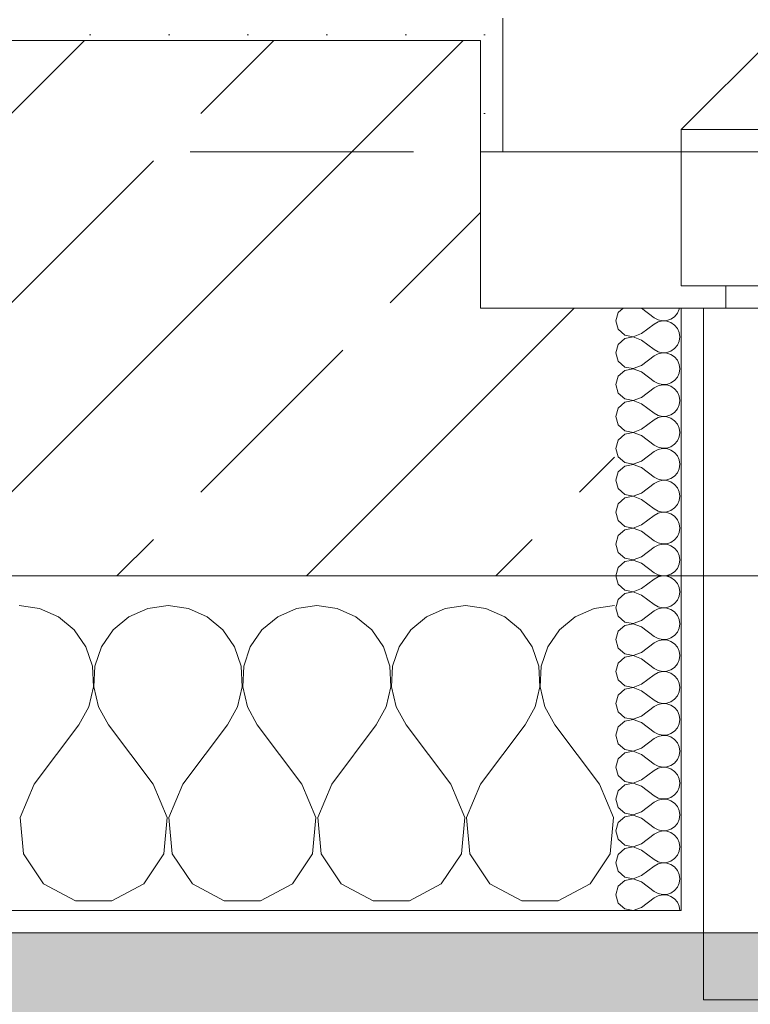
# Model space of a CAD drawing. Header units: metres. Extents: x -3.6 to 90.7, y -11.1 to 18.
# Tile 415 of 656: x 47.734 to 48.061, y -0.187 to 0.254. Entities that reach past the tile are written whole.
import ezdxf

# ---------------------------------------------------------------- set-up
doc = ezdxf.new("R2010")
doc.units = ezdxf.units.M
doc.header["$MEASUREMENT"] = 0
doc.linetypes.add('Strichlinie eng', pattern=[0.115, 0.075, -0.04])
doc.linetypes.add('Untersicht', pattern=[0.1, 0.075, -0.025])
for name, color, linetype in [('152 - Bemaßung_ Beschriftung.Ausbau', 7, 'Continuous'), ('302 - Elemente.Schraffur', 7, 'Continuous'), ('603 - Struktur.Bodenplatte_ Decke Roh', 7, 'Continuous'), ('604 - Struktur.Wand Aussen', 7, 'Continuous'), ('653 - Abdeckung.TB Verkofferung', 7, 'Continuous')]:
    doc.layers.add(name, color=color, linetype=linetype)
doc.styles.add('ERSTELLTER_STIL_2', font='txt')
doc.dimstyles.new('ERSTELLTER_STIL__1', dxfattribs={"dimtxt": 0.1, "dimasz": 0.0532, "dimexe": 0.18, "dimexo": 0.0625, "dimgap": 0, "dimtad": 1, "dimzin": 0, "dimdsep": 46, "dimtxsty": 'ERSTELLTER_STIL_2', "dimblk": 'ARROWHEAD_2', "dimblk1": 'ARROWHEAD_2', "dimblk2": 'ARROWHEAD_2', "dimcen": 0.09, "dimse1": 1, "dimse2": 1, "dimclrd": 7, "dimclre": 7, "dimclrt": 7, "dimazin": 0, "dimtfac": 1, "dimtdec": 4, "dimtmove": 0, "dimatfit": 3, "dimfxl": 1, "dimtolj": 1, "dimtzin": 0, "dimarcsym": 0})
doc.dimstyles.new('ERSTELLTER_STIL__2', dxfattribs={"dimtxt": 0.1, "dimasz": 0.0532, "dimexe": 0.18, "dimexo": 0.0625, "dimgap": 0, "dimtad": 1, "dimzin": 0, "dimdsep": 46, "dimtxsty": 'ERSTELLTER_STIL_2', "dimblk": 'ARROWHEAD_2', "dimblk1": 'ARROWHEAD_2', "dimblk2": 'ARROWHEAD_2', "dimcen": 0.09, "dimse1": 1, "dimse2": 1, "dimclrd": 7, "dimclre": 7, "dimclrt": 7, "dimazin": 0, "dimtfac": 1, "dimtdec": 4, "dimtmove": 2, "dimatfit": 3, "dimfxl": 1, "dimtolj": 1, "dimtzin": 0, "dimarcsym": 0})
doc.dimstyles.new('ERSTELLTER_STIL__3', dxfattribs={"dimtxt": 0.1, "dimasz": 0.0532, "dimexe": 0.18, "dimexo": 0.0625, "dimgap": 0, "dimtad": 1, "dimtih": 1, "dimtoh": 1, "dimzin": 0, "dimdsep": 46, "dimtxsty": 'ERSTELLTER_STIL_2', "dimblk": 'ARROWHEAD_2', "dimblk1": 'ARROWHEAD_2', "dimblk2": 'ARROWHEAD_2', "dimcen": 0.09, "dimse1": 1, "dimse2": 1, "dimclrd": 7, "dimclre": 7, "dimclrt": 7, "dimazin": 0, "dimtfac": 1, "dimtdec": 4, "dimtmove": 0, "dimatfit": 3, "dimfxl": 1, "dimtolj": 1, "dimtzin": 0, "dimarcsym": 0})
pattern_1 = [(0, (0, 0), (0, 0.08660254), [0, -0.05]), (0, (0.025, 0.0433), (0, 0.08660254), [0, -0.05])]
pattern_2 = [(45, (0, 0), (-0.01767767, 0.01767767), [0, -0.025])]

# ---------------------------------------------------------------- blocks, each defined once
blk = doc.blocks.new('*X85')
at = {"layer": '604 - Struktur.Wand Aussen', "color": 7, "linetype": 'Continuous', "lineweight": 5}
for p, q in [((47.74244, -0.0096), (47.73333, -0.00833)), ((47.8, -0.00833), (47.79089, -0.0096)), ((47.80911, -0.0096), (47.8, -0.00833)), ((47.86667, -0.00833), (47.85756, -0.0096)), ((47.87578, -0.0096), (47.86667, -0.00833)), ((47.93333, -0.00833), (47.92422, -0.0096)), ((47.94244, -0.0096), (47.93333, -0.00833)), ((47.99999, -0.00833), (47.99089, -0.0096)), ((47.75086, -0.01331), (47.74244, -0.0096)), ((47.79089, -0.0096), (47.78248, -0.01331)), ((47.81752, -0.01331), (47.80911, -0.0096)), ((47.85756, -0.0096), (47.84914, -0.01331)), ((47.88419, -0.01331), (47.87578, -0.0096)), ((47.92422, -0.0096), (47.91581, -0.01331)), ((47.95086, -0.01331), (47.94244, -0.0096)), ((47.99089, -0.0096), (47.98248, -0.01331)), ((47.75794, -0.01918), (47.75086, -0.01331)), ((47.78248, -0.01331), (47.77539, -0.01918)), ((47.82461, -0.01918), (47.81752, -0.01331)), ((47.84914, -0.01331), (47.84206, -0.01918)), ((47.89127, -0.01918), (47.88419, -0.01331)), ((47.91581, -0.01331), (47.90873, -0.01918)), ((47.95794, -0.01918), (47.95086, -0.01331)), ((47.98248, -0.01331), (47.97539, -0.01918)), ((47.76315, -0.02676), (47.75794, -0.01918)), ((47.77539, -0.01918), (47.77019, -0.02676)), ((47.82981, -0.02676), (47.82461, -0.01918)), ((47.84206, -0.01918), (47.83685, -0.02676)), ((47.89648, -0.02676), (47.89127, -0.01918)), ((47.90873, -0.01918), (47.90352, -0.02676)), ((47.96315, -0.02676), (47.95794, -0.01918)), ((47.97539, -0.01918), (47.97019, -0.02676)), ((47.76609, -0.03547), (47.76315, -0.02676)), ((47.77019, -0.02676), (47.76725, -0.03547)), ((47.83275, -0.03547), (47.82981, -0.02676)), ((47.83685, -0.02676), (47.83391, -0.03547)), ((47.89942, -0.03547), (47.89648, -0.02676)), ((47.90352, -0.02676), (47.90058, -0.03547)), ((47.96609, -0.03547), (47.96315, -0.02676)), ((47.97019, -0.02676), (47.96725, -0.03547)), ((47.76653, -0.04466), (47.76609, -0.03547)), ((47.76725, -0.03547), (47.7668, -0.04466)), ((47.8332, -0.04466), (47.83275, -0.03547)), ((47.83391, -0.03547), (47.83347, -0.04466)), ((47.89987, -0.04466), (47.89942, -0.03547)), ((47.90058, -0.03547), (47.90013, -0.04466)), ((47.96653, -0.04466), (47.96609, -0.03547)), ((47.96725, -0.03547), (47.9668, -0.04466)), ((47.76445, -0.05362), (47.76653, -0.04466)), ((47.7668, -0.04466), (47.76888, -0.05362)), ((47.83112, -0.05362), (47.8332, -0.04466)), ((47.83347, -0.04466), (47.83555, -0.05362)), ((47.89778, -0.05362), (47.89987, -0.04466)), ((47.90013, -0.04466), (47.90222, -0.05362)), ((47.96445, -0.05362), (47.96653, -0.04466)), ((47.9668, -0.04466), (47.96888, -0.05362)), ((47.76, -0.06167), (47.76445, -0.05362)), ((47.76888, -0.05362), (47.77333, -0.06167)), ((47.82667, -0.06167), (47.83112, -0.05362)), ((47.83555, -0.05362), (47.84, -0.06167)), ((47.89333, -0.06167), (47.89778, -0.05362)), ((47.90222, -0.05362), (47.90667, -0.06167)), ((47.96, -0.06167), (47.96445, -0.05362)), ((47.96888, -0.05362), (47.97333, -0.06167)), ((47.74, -0.08833), (47.76, -0.06167)), ((47.79333, -0.08833), (47.77333, -0.06167)), ((47.80667, -0.08833), (47.82667, -0.06167)), ((47.86, -0.08833), (47.84, -0.06167)), ((47.87333, -0.08833), (47.89333, -0.06167)), ((47.92667, -0.08833), (47.90667, -0.06167)), ((47.94, -0.08833), (47.96, -0.06167)), ((47.99333, -0.08833), (47.97333, -0.06167)), ((47.74, -0.08833), (47.73371, -0.1033)), ((47.79962, -0.1033), (47.79333, -0.08833)), ((47.80667, -0.08833), (47.80038, -0.1033)), ((47.86629, -0.1033), (47.86, -0.08833)), ((47.87333, -0.08833), (47.86705, -0.1033)), ((47.93295, -0.1033), (47.92667, -0.08833)), ((47.94, -0.08833), (47.93371, -0.1033)), ((47.99962, -0.1033), (47.99333, -0.08833)), ((47.73371, -0.1033), (47.73525, -0.11947)), ((47.79808, -0.11947), (47.79962, -0.1033)), ((47.80038, -0.1033), (47.80192, -0.11947)), ((47.86475, -0.11947), (47.86629, -0.1033)), ((47.86705, -0.1033), (47.86858, -0.11947)), ((47.93142, -0.11947), (47.93295, -0.1033)), ((47.93371, -0.1033), (47.93525, -0.11947)), ((47.99808, -0.11947), (47.99962, -0.1033)), ((47.73525, -0.11947), (47.74424, -0.13299)), ((47.7891, -0.13299), (47.79808, -0.11947)), ((47.80192, -0.11947), (47.8109, -0.13299)), ((47.85576, -0.13299), (47.86475, -0.11947)), ((47.86858, -0.11947), (47.87757, -0.13299)), ((47.92243, -0.13299), (47.93142, -0.11947)), ((47.93525, -0.11947), (47.94424, -0.13299)), ((47.9891, -0.13299), (47.99808, -0.11947)), ((47.74424, -0.13299), (47.75855, -0.14066)), ((47.77479, -0.14066), (47.7891, -0.13299)), ((47.8109, -0.13299), (47.82521, -0.14066)), ((47.84145, -0.14066), (47.85576, -0.13299)), ((47.87757, -0.13299), (47.89188, -0.14066)), ((47.90812, -0.14066), (47.92243, -0.13299)), ((47.94424, -0.13299), (47.95855, -0.14066)), ((47.97479, -0.14066), (47.9891, -0.13299)), ((47.75855, -0.14066), (47.77479, -0.14066)), ((47.82521, -0.14066), (47.84145, -0.14066)), ((47.89188, -0.14066), (47.90812, -0.14066)), ((47.95855, -0.14066), (47.97479, -0.14066))]:
    blk.add_line(p, q, dxfattribs=at)
blk = doc.blocks.new('*X121')
at = {"layer": '604 - Struktur.Wand Aussen', "color": 7, "linetype": 'Continuous', "lineweight": 5}
for p, q in [((48.00391, 0.125), (48.00177, 0.12304)), ((48.01213, 0.125), (48.01785, 0.12071)), ((48.02821, 0.12267), (48.029, 0.12448)), ((48.029, 0.12448), (48.02908, 0.125)), ((48.00177, 0.12304), (48.0007, 0.11929)), ((48.0007, 0.11929), (48.00177, 0.11553)), ((48.01785, 0.12071), (48.01957, 0.11976)), ((48.01957, 0.11976), (48.02149, 0.11931)), ((48.02149, 0.11926), (48.01957, 0.11881)), ((48.02149, 0.11931), (48.02346, 0.11941)), ((48.02346, 0.11916), (48.02149, 0.11926)), ((48.02346, 0.11941), (48.02533, 0.12004)), ((48.02533, 0.11853), (48.02346, 0.11916)), ((48.02533, 0.12004), (48.02695, 0.12116)), ((48.02695, 0.12116), (48.02821, 0.12267)), ((48.00177, 0.11553), (48.00465, 0.1129)), ((48.01213, 0.11357), (48.01785, 0.11786)), ((48.01957, 0.11881), (48.01785, 0.11786)), ((48.02695, 0.11742), (48.02533, 0.11853)), ((48.02821, 0.1159), (48.02695, 0.11742)), ((48.029, 0.11409), (48.02821, 0.1159)), ((48.00465, 0.11139), (48.00177, 0.10876)), ((48.00465, 0.1129), (48.00849, 0.11217)), ((48.00849, 0.11211), (48.00465, 0.11139)), ((48.00849, 0.11217), (48.01213, 0.11357)), ((48.01213, 0.11071), (48.00849, 0.11211)), ((48.01213, 0.11071), (48.01785, 0.10643)), ((48.02927, 0.11214), (48.029, 0.11409)), ((48.029, 0.11019), (48.02927, 0.11214)), ((48.00177, 0.10876), (48.0007, 0.105)), ((48.01785, 0.10643), (48.01957, 0.10547)), ((48.02533, 0.10575), (48.02695, 0.10687)), ((48.02695, 0.10687), (48.02821, 0.10839)), ((48.02821, 0.10839), (48.029, 0.11019)), ((48.0007, 0.105), (48.00177, 0.10124)), ((48.01213, 0.09929), (48.01785, 0.10357)), ((48.01957, 0.10453), (48.01785, 0.10357)), ((48.01957, 0.10547), (48.02149, 0.10503)), ((48.02149, 0.10497), (48.01957, 0.10453)), ((48.02149, 0.10503), (48.02346, 0.10512)), ((48.02346, 0.10488), (48.02149, 0.10497)), ((48.02346, 0.10512), (48.02533, 0.10575)), ((48.02533, 0.10425), (48.02346, 0.10488)), ((48.02695, 0.10313), (48.02533, 0.10425)), ((48.02821, 0.10161), (48.02695, 0.10313)), ((48.029, 0.09981), (48.02821, 0.10161)), ((48.00177, 0.10124), (48.00465, 0.09861)), ((48.00465, 0.0971), (48.00177, 0.09447)), ((48.00465, 0.09861), (48.00849, 0.09789)), ((48.00849, 0.09783), (48.00465, 0.0971)), ((48.00849, 0.09789), (48.01213, 0.09929)), ((48.01213, 0.09643), (48.00849, 0.09783)), ((48.02927, 0.09786), (48.029, 0.09981)), ((48.029, 0.09591), (48.02927, 0.09786)), ((48.00177, 0.09447), (48.0007, 0.09071)), ((48.01213, 0.09643), (48.01785, 0.09214)), ((48.02695, 0.09258), (48.02821, 0.0941)), ((48.02821, 0.0941), (48.029, 0.09591)), ((48.0007, 0.09071), (48.00177, 0.08696)), ((48.01213, 0.085), (48.01785, 0.08929)), ((48.01785, 0.09214), (48.01957, 0.09119)), ((48.01957, 0.09024), (48.01785, 0.08929)), ((48.01957, 0.09119), (48.02149, 0.09074)), ((48.02149, 0.09069), (48.01957, 0.09024)), ((48.02149, 0.09074), (48.02346, 0.09084)), ((48.02346, 0.09059), (48.02149, 0.09069)), ((48.02346, 0.09084), (48.02533, 0.09147)), ((48.02533, 0.08996), (48.02346, 0.09059)), ((48.02533, 0.09147), (48.02695, 0.09258)), ((48.02695, 0.08884), (48.02533, 0.08996)), ((48.02821, 0.08733), (48.02695, 0.08884)), ((48.00177, 0.08696), (48.00465, 0.08433)), ((48.00465, 0.08433), (48.00849, 0.0836)), ((48.00849, 0.0836), (48.01213, 0.085)), ((48.029, 0.08552), (48.02821, 0.08733)), ((48.02927, 0.08357), (48.029, 0.08552)), ((48.00177, 0.08018), (48.0007, 0.07643)), ((48.00465, 0.08282), (48.00177, 0.08018)), ((48.00849, 0.08354), (48.00465, 0.08282)), ((48.01213, 0.08214), (48.00849, 0.08354)), ((48.01213, 0.08214), (48.01785, 0.07786)), ((48.02695, 0.0783), (48.02821, 0.07982)), ((48.02821, 0.07982), (48.029, 0.08162)), ((48.029, 0.08162), (48.02927, 0.08357)), ((48.0007, 0.07643), (48.00177, 0.07267)), ((48.01785, 0.07786), (48.01957, 0.0769)), ((48.01957, 0.07595), (48.01785, 0.075)), ((48.01957, 0.0769), (48.02149, 0.07646)), ((48.02149, 0.0764), (48.01957, 0.07595)), ((48.02149, 0.07646), (48.02346, 0.07655)), ((48.02346, 0.0763), (48.02149, 0.0764)), ((48.02346, 0.07655), (48.02533, 0.07718)), ((48.02533, 0.07567), (48.02346, 0.0763)), ((48.02533, 0.07718), (48.02695, 0.0783)), ((48.02695, 0.07456), (48.02533, 0.07567)), ((48.00177, 0.07267), (48.00465, 0.07004)), ((48.00849, 0.06931), (48.01213, 0.07071)), ((48.01213, 0.07071), (48.01785, 0.075)), ((48.02821, 0.07304), (48.02695, 0.07456)), ((48.029, 0.07124), (48.02821, 0.07304)), ((48.02927, 0.06929), (48.029, 0.07124)), ((48.00465, 0.06853), (48.00177, 0.0659)), ((48.00465, 0.07004), (48.00849, 0.06931)), ((48.00849, 0.06926), (48.00465, 0.06853)), ((48.01213, 0.06786), (48.00849, 0.06926)), ((48.01213, 0.06786), (48.01785, 0.06357)), ((48.02821, 0.06553), (48.029, 0.06733)), ((48.029, 0.06733), (48.02927, 0.06929)), ((48.00177, 0.0659), (48.0007, 0.06214)), ((48.0007, 0.06214), (48.00177, 0.05839)), ((48.01785, 0.06357), (48.01957, 0.06262)), ((48.01957, 0.06262), (48.02149, 0.06217)), ((48.02149, 0.06211), (48.01957, 0.06167)), ((48.02149, 0.06217), (48.02346, 0.06227)), ((48.02346, 0.06202), (48.02149, 0.06211)), ((48.02346, 0.06227), (48.02533, 0.0629)), ((48.02533, 0.06139), (48.02346, 0.06202)), ((48.02533, 0.0629), (48.02695, 0.06401)), ((48.02695, 0.06401), (48.02821, 0.06553)), ((48.00177, 0.05839), (48.00465, 0.05575)), ((48.01213, 0.05643), (48.01785, 0.06071)), ((48.01957, 0.06167), (48.01785, 0.06071)), ((48.02695, 0.06027), (48.02533, 0.06139)), ((48.02821, 0.05876), (48.02695, 0.06027)), ((48.029, 0.05695), (48.02821, 0.05876)), ((48.00465, 0.05425), (48.00177, 0.05161)), ((48.00465, 0.05575), (48.00849, 0.05503)), ((48.00849, 0.05497), (48.00465, 0.05425)), ((48.00849, 0.05503), (48.01213, 0.05643)), ((48.01213, 0.05357), (48.00849, 0.05497)), ((48.01213, 0.05357), (48.01785, 0.04929)), ((48.02821, 0.05124), (48.029, 0.05305)), ((48.02927, 0.055), (48.029, 0.05695)), ((48.029, 0.05305), (48.02927, 0.055)), ((48.00177, 0.05161), (48.0007, 0.04786)), ((48.01785, 0.04929), (48.01957, 0.04833)), ((48.02346, 0.04798), (48.02533, 0.04861)), ((48.02533, 0.04861), (48.02695, 0.04973)), ((48.02695, 0.04973), (48.02821, 0.05124)), ((48.0007, 0.04786), (48.00177, 0.0441)), ((48.01213, 0.04214), (48.01785, 0.04643)), ((48.01957, 0.04738), (48.01785, 0.04643)), ((48.01957, 0.04833), (48.02149, 0.04789)), ((48.02149, 0.04783), (48.01957, 0.04738)), ((48.02149, 0.04789), (48.02346, 0.04798)), ((48.02346, 0.04773), (48.02149, 0.04783)), ((48.02533, 0.0471), (48.02346, 0.04773)), ((48.02695, 0.04599), (48.02533, 0.0471)), ((48.02821, 0.04447), (48.02695, 0.04599)), ((48.029, 0.04267), (48.02821, 0.04447)), ((48.00177, 0.0441), (48.00465, 0.04147)), ((48.00465, 0.03996), (48.00177, 0.03733)), ((48.00465, 0.04147), (48.00849, 0.04074)), ((48.00849, 0.04069), (48.00465, 0.03996)), ((48.00849, 0.04074), (48.01213, 0.04214)), ((48.01213, 0.03929), (48.00849, 0.04069)), ((48.02927, 0.04071), (48.029, 0.04267)), ((48.029, 0.03876), (48.02927, 0.04071)), ((48.00177, 0.03733), (48.0007, 0.03357)), ((48.01213, 0.03929), (48.01785, 0.035)), ((48.02533, 0.03433), (48.02695, 0.03544)), ((48.02695, 0.03544), (48.02821, 0.03696)), ((48.02821, 0.03696), (48.029, 0.03876)), ((48.0007, 0.03357), (48.00177, 0.02982)), ((48.01213, 0.02786), (48.01785, 0.03214)), ((48.01785, 0.035), (48.01957, 0.03405)), ((48.01957, 0.0331), (48.01785, 0.03214)), ((48.01957, 0.03405), (48.02149, 0.0336)), ((48.02149, 0.03354), (48.01957, 0.0331)), ((48.02149, 0.0336), (48.02346, 0.0337)), ((48.02346, 0.03345), (48.02149, 0.03354)), ((48.02346, 0.0337), (48.02533, 0.03433)), ((48.02533, 0.03282), (48.02346, 0.03345)), ((48.02695, 0.0317), (48.02533, 0.03282)), ((48.02821, 0.03018), (48.02695, 0.0317)), ((48.00177, 0.02982), (48.00465, 0.02718)), ((48.00465, 0.02718), (48.00849, 0.02646)), ((48.00849, 0.02646), (48.01213, 0.02786)), ((48.029, 0.02838), (48.02821, 0.03018)), ((48.02927, 0.02643), (48.029, 0.02838)), ((48.00177, 0.02304), (48.0007, 0.01929)), ((48.00465, 0.02567), (48.00177, 0.02304)), ((48.00849, 0.0264), (48.00465, 0.02567)), ((48.01213, 0.025), (48.00849, 0.0264)), ((48.01213, 0.025), (48.01785, 0.02071)), ((48.02695, 0.02116), (48.02821, 0.02267)), ((48.02821, 0.02267), (48.029, 0.02448)), ((48.029, 0.02448), (48.02927, 0.02643)), ((48.0007, 0.01929), (48.00177, 0.01553)), ((48.01213, 0.01357), (48.01785, 0.01786)), ((48.01785, 0.02071), (48.01957, 0.01976)), ((48.01957, 0.01881), (48.01785, 0.01786)), ((48.01957, 0.01976), (48.02149, 0.01931)), ((48.02149, 0.01926), (48.01957, 0.01881)), ((48.02149, 0.01931), (48.02346, 0.01941)), ((48.02346, 0.01916), (48.02149, 0.01926)), ((48.02346, 0.01941), (48.02533, 0.02004)), ((48.02533, 0.01853), (48.02346, 0.01916)), ((48.02533, 0.02004), (48.02695, 0.02116)), ((48.02695, 0.01742), (48.02533, 0.01853)), ((48.00177, 0.01553), (48.00465, 0.0129)), ((48.00849, 0.01217), (48.01213, 0.01357)), ((48.02821, 0.0159), (48.02695, 0.01742)), ((48.029, 0.01409), (48.02821, 0.0159)), ((48.02927, 0.01214), (48.029, 0.01409)), ((48.00465, 0.01139), (48.00177, 0.00876)), ((48.00465, 0.0129), (48.00849, 0.01217)), ((48.00849, 0.01211), (48.00465, 0.01139)), ((48.01213, 0.01071), (48.00849, 0.01211)), ((48.01213, 0.01071), (48.01785, 0.00643)), ((48.02821, 0.00839), (48.029, 0.01019)), ((48.029, 0.01019), (48.02927, 0.01214)), ((48.00177, 0.00876), (48.0007, 0.005)), ((48.0007, 0.005), (48.00177, 0.00124)), ((48.01785, 0.00643), (48.01957, 0.00547)), ((48.01957, 0.00453), (48.01785, 0.00357)), ((48.01957, 0.00547), (48.02149, 0.00503)), ((48.02149, 0.00497), (48.01957, 0.00453)), ((48.02149, 0.00503), (48.02346, 0.00512)), ((48.02346, 0.00488), (48.02149, 0.00497)), ((48.02346, 0.00512), (48.02533, 0.00575)), ((48.02533, 0.00425), (48.02346, 0.00488)), ((48.02533, 0.00575), (48.02695, 0.00687)), ((48.02695, 0.00687), (48.02821, 0.00839)), ((48.00177, 0.00124), (48.00465, -0.00139)), ((48.01213, -0.00071), (48.01785, 0.00357)), ((48.02695, 0.00313), (48.02533, 0.00425)), ((48.02821, 0.00161), (48.02695, 0.00313)), ((48.029, -0.00019), (48.02821, 0.00161)), ((48.00465, -0.0029), (48.00177, -0.00553)), ((48.00465, -0.00139), (48.00849, -0.00211)), ((48.00849, -0.00217), (48.00465, -0.0029)), ((48.00849, -0.00211), (48.01213, -0.00071)), ((48.01213, -0.00357), (48.00849, -0.00217)), ((48.01213, -0.00357), (48.01785, -0.00786)), ((48.02821, -0.0059), (48.029, -0.00409)), ((48.02927, -0.00214), (48.029, -0.00019)), ((48.029, -0.00409), (48.02927, -0.00214)), ((48.00177, -0.00553), (48.0007, -0.00929)), ((48.01785, -0.00786), (48.01957, -0.00881)), ((48.01957, -0.00881), (48.02149, -0.00926)), ((48.02346, -0.00916), (48.02533, -0.00853)), ((48.02533, -0.00853), (48.02695, -0.00742)), ((48.02695, -0.00742), (48.02821, -0.0059)), ((48.0007, -0.00929), (48.00177, -0.01304)), ((48.00177, -0.01304), (48.00465, -0.01567)), ((48.01213, -0.015), (48.01785, -0.01071)), ((48.01957, -0.00976), (48.01785, -0.01071)), ((48.02149, -0.00931), (48.01957, -0.00976)), ((48.02149, -0.00926), (48.02346, -0.00916)), ((48.02346, -0.00941), (48.02149, -0.00931)), ((48.02533, -0.01004), (48.02346, -0.00941)), ((48.02695, -0.01116), (48.02533, -0.01004)), ((48.02821, -0.01267), (48.02695, -0.01116)), ((48.029, -0.01448), (48.02821, -0.01267)), ((48.00465, -0.01718), (48.00177, -0.01982)), ((48.00465, -0.01567), (48.00849, -0.0164)), ((48.00849, -0.01646), (48.00465, -0.01718)), ((48.00849, -0.0164), (48.01213, -0.015)), ((48.01213, -0.01786), (48.00849, -0.01646)), ((48.02927, -0.01643), (48.029, -0.01448)), ((48.029, -0.01838), (48.02927, -0.01643)), ((48.00177, -0.01982), (48.0007, -0.02357)), ((48.01213, -0.01786), (48.01785, -0.02214)), ((48.02533, -0.02282), (48.02695, -0.0217)), ((48.02695, -0.0217), (48.02821, -0.02018)), ((48.02821, -0.02018), (48.029, -0.01838)), ((48.0007, -0.02357), (48.00177, -0.02733)), ((48.01213, -0.02929), (48.01785, -0.025)), ((48.01785, -0.02214), (48.01957, -0.0231)), ((48.01957, -0.02405), (48.01785, -0.025)), ((48.01957, -0.0231), (48.02149, -0.02354)), ((48.02149, -0.0236), (48.01957, -0.02405)), ((48.02149, -0.02354), (48.02346, -0.02345)), ((48.02346, -0.0237), (48.02149, -0.0236)), ((48.02346, -0.02345), (48.02533, -0.02282)), ((48.02533, -0.02433), (48.02346, -0.0237)), ((48.02695, -0.02544), (48.02533, -0.02433)), ((48.02821, -0.02696), (48.02695, -0.02544)), ((48.00177, -0.02733), (48.00465, -0.02996)), ((48.00465, -0.02996), (48.00849, -0.03069)), ((48.00849, -0.03074), (48.00465, -0.03147)), ((48.00849, -0.03069), (48.01213, -0.02929)), ((48.01213, -0.03214), (48.00849, -0.03074)), ((48.029, -0.02876), (48.02821, -0.02696)), ((48.02927, -0.03071), (48.029, -0.02876)), ((48.029, -0.03267), (48.02927, -0.03071)), ((48.00177, -0.0341), (48.0007, -0.03786)), ((48.00465, -0.03147), (48.00177, -0.0341)), ((48.01213, -0.03214), (48.01785, -0.03643)), ((48.02695, -0.03599), (48.02821, -0.03447)), ((48.02821, -0.03447), (48.029, -0.03267)), ((48.0007, -0.03786), (48.00177, -0.04161)), ((48.01213, -0.04357), (48.01785, -0.03929)), ((48.01785, -0.03643), (48.01957, -0.03738)), ((48.01957, -0.03833), (48.01785, -0.03929)), ((48.01957, -0.03738), (48.02149, -0.03783)), ((48.02149, -0.03789), (48.01957, -0.03833)), ((48.02149, -0.03783), (48.02346, -0.03773)), ((48.02346, -0.03798), (48.02149, -0.03789)), ((48.02346, -0.03773), (48.02533, -0.0371)), ((48.02533, -0.03861), (48.02346, -0.03798)), ((48.02533, -0.0371), (48.02695, -0.03599)), ((48.02695, -0.03973), (48.02533, -0.03861)), ((48.00177, -0.04161), (48.00465, -0.04425)), ((48.00849, -0.04497), (48.01213, -0.04357)), ((48.02821, -0.04124), (48.02695, -0.03973)), ((48.029, -0.04305), (48.02821, -0.04124)), ((48.02927, -0.045), (48.029, -0.04305)), ((48.00177, -0.04839), (48.0007, -0.05214)), ((48.00465, -0.04575), (48.00177, -0.04839)), ((48.00465, -0.04425), (48.00849, -0.04497)), ((48.00849, -0.04503), (48.00465, -0.04575)), ((48.01213, -0.04643), (48.00849, -0.04503)), ((48.01213, -0.04643), (48.01785, -0.05071)), ((48.02821, -0.04876), (48.029, -0.04695)), ((48.029, -0.04695), (48.02927, -0.045)), ((48.0007, -0.05214), (48.00177, -0.0559)), ((48.01785, -0.05071), (48.01957, -0.05167)), ((48.01957, -0.05262), (48.01785, -0.05357)), ((48.01957, -0.05167), (48.02149, -0.05211)), ((48.02149, -0.05217), (48.01957, -0.05262)), ((48.02149, -0.05211), (48.02346, -0.05202)), ((48.02346, -0.05227), (48.02149, -0.05217)), ((48.02346, -0.05202), (48.02533, -0.05139)), ((48.02533, -0.0529), (48.02346, -0.05227)), ((48.02533, -0.05139), (48.02695, -0.05027)), ((48.02695, -0.05401), (48.02533, -0.0529)), ((48.02695, -0.05027), (48.02821, -0.04876)), ((48.00177, -0.0559), (48.00465, -0.05853)), ((48.01213, -0.05786), (48.01785, -0.05357)), ((48.02821, -0.05553), (48.02695, -0.05401)), ((48.029, -0.05733), (48.02821, -0.05553)), ((48.02927, -0.05929), (48.029, -0.05733)), ((48.00465, -0.06004), (48.00177, -0.06267)), ((48.00465, -0.05853), (48.00849, -0.05926)), ((48.00849, -0.05931), (48.00465, -0.06004)), ((48.00849, -0.05926), (48.01213, -0.05786)), ((48.01213, -0.06071), (48.00849, -0.05931)), ((48.01213, -0.06071), (48.01785, -0.065)), ((48.02821, -0.06304), (48.029, -0.06124)), ((48.029, -0.06124), (48.02927, -0.05929)), ((48.00177, -0.06267), (48.0007, -0.06643)), ((48.01785, -0.065), (48.01957, -0.06595)), ((48.01957, -0.06595), (48.02149, -0.0664)), ((48.02346, -0.0663), (48.02533, -0.06567)), ((48.02533, -0.06567), (48.02695, -0.06456)), ((48.02695, -0.06456), (48.02821, -0.06304)), ((48.0007, -0.06643), (48.00177, -0.07018)), ((48.00177, -0.07018), (48.00465, -0.07282)), ((48.01213, -0.07214), (48.01785, -0.06786)), ((48.01957, -0.0669), (48.01785, -0.06786)), ((48.02149, -0.06646), (48.01957, -0.0669)), ((48.02149, -0.0664), (48.02346, -0.0663)), ((48.02346, -0.06655), (48.02149, -0.06646)), ((48.02533, -0.06718), (48.02346, -0.06655)), ((48.02695, -0.0683), (48.02533, -0.06718)), ((48.02821, -0.06982), (48.02695, -0.0683)), ((48.029, -0.07162), (48.02821, -0.06982)), ((48.00465, -0.07433), (48.00177, -0.07696)), ((48.00465, -0.07282), (48.00849, -0.07354)), ((48.00849, -0.0736), (48.00465, -0.07433)), ((48.00849, -0.07354), (48.01213, -0.07214)), ((48.01213, -0.075), (48.00849, -0.0736)), ((48.01213, -0.075), (48.01785, -0.07929)), ((48.02927, -0.07357), (48.029, -0.07162)), ((48.029, -0.07552), (48.02927, -0.07357)), ((48.00177, -0.07696), (48.0007, -0.08071)), ((48.01785, -0.07929), (48.01957, -0.08024)), ((48.02533, -0.07996), (48.02695, -0.07884)), ((48.02695, -0.07884), (48.02821, -0.07733)), ((48.02821, -0.07733), (48.029, -0.07552)), ((48.0007, -0.08071), (48.00177, -0.08447)), ((48.01213, -0.08643), (48.01785, -0.08214)), ((48.01957, -0.08119), (48.01785, -0.08214)), ((48.01957, -0.08024), (48.02149, -0.08069)), ((48.02149, -0.08074), (48.01957, -0.08119)), ((48.02149, -0.08069), (48.02346, -0.08059)), ((48.02346, -0.08084), (48.02149, -0.08074)), ((48.02346, -0.08059), (48.02533, -0.07996)), ((48.02533, -0.08147), (48.02346, -0.08084)), ((48.02695, -0.08258), (48.02533, -0.08147)), ((48.02821, -0.0841), (48.02695, -0.08258)), ((48.00177, -0.08447), (48.00465, -0.0871)), ((48.00465, -0.0871), (48.00849, -0.08783)), ((48.00849, -0.08789), (48.00465, -0.08861)), ((48.00849, -0.08783), (48.01213, -0.08643)), ((48.01213, -0.08929), (48.00849, -0.08789)), ((48.029, -0.08591), (48.02821, -0.0841)), ((48.02927, -0.08786), (48.029, -0.08591)), ((48.029, -0.08981), (48.02927, -0.08786)), ((48.00177, -0.09124), (48.0007, -0.095)), ((48.00465, -0.08861), (48.00177, -0.09124)), ((48.01213, -0.08929), (48.01785, -0.09357)), ((48.02695, -0.09313), (48.02821, -0.09161)), ((48.02821, -0.09161), (48.029, -0.08981)), ((48.0007, -0.095), (48.00177, -0.09876)), ((48.01213, -0.10071), (48.01785, -0.09643)), ((48.01785, -0.09357), (48.01957, -0.09453)), ((48.01957, -0.09547), (48.01785, -0.09643)), ((48.01957, -0.09453), (48.02149, -0.09497)), ((48.02149, -0.09503), (48.01957, -0.09547)), ((48.02149, -0.09497), (48.02346, -0.09488)), ((48.02346, -0.09512), (48.02149, -0.09503)), ((48.02346, -0.09488), (48.02533, -0.09425)), ((48.02533, -0.09575), (48.02346, -0.09512)), ((48.02533, -0.09425), (48.02695, -0.09313)), ((48.02695, -0.09687), (48.02533, -0.09575)), ((48.02821, -0.09839), (48.02695, -0.09687)), ((48.00177, -0.09876), (48.00465, -0.10139)), ((48.00465, -0.10139), (48.00849, -0.10211)), ((48.00849, -0.10211), (48.01213, -0.10071)), ((48.029, -0.10019), (48.02821, -0.09839)), ((48.02927, -0.10214), (48.029, -0.10019)), ((48.00177, -0.10553), (48.0007, -0.10929)), ((48.00465, -0.1029), (48.00177, -0.10553)), ((48.00849, -0.10217), (48.00465, -0.1029)), ((48.01213, -0.10357), (48.00849, -0.10217)), ((48.01213, -0.10357), (48.01785, -0.10786)), ((48.02821, -0.1059), (48.029, -0.10409)), ((48.029, -0.10409), (48.02927, -0.10214)), ((48.0007, -0.10929), (48.00177, -0.11304)), ((48.01785, -0.10786), (48.01957, -0.10881)), ((48.01957, -0.10976), (48.01785, -0.11071)), ((48.01957, -0.10881), (48.02149, -0.10926)), ((48.02149, -0.10931), (48.01957, -0.10976)), ((48.02149, -0.10926), (48.02346, -0.10916)), ((48.02346, -0.10941), (48.02149, -0.10931)), ((48.02346, -0.10916), (48.02533, -0.10853)), ((48.02533, -0.11004), (48.02346, -0.10941)), ((48.02533, -0.10853), (48.02695, -0.10742)), ((48.02695, -0.11116), (48.02533, -0.11004)), ((48.02695, -0.10742), (48.02821, -0.1059)), ((48.00177, -0.11304), (48.00465, -0.11567)), ((48.01213, -0.115), (48.01785, -0.11071)), ((48.02821, -0.11267), (48.02695, -0.11116)), ((48.029, -0.11448), (48.02821, -0.11267)), ((48.02927, -0.11643), (48.029, -0.11448)), ((48.00465, -0.11718), (48.00177, -0.11982)), ((48.00465, -0.11567), (48.00849, -0.1164)), ((48.00849, -0.11646), (48.00465, -0.11718)), ((48.00849, -0.1164), (48.01213, -0.115)), ((48.01213, -0.11786), (48.00849, -0.11646)), ((48.01213, -0.11786), (48.01785, -0.12214)), ((48.02821, -0.12018), (48.029, -0.11838)), ((48.029, -0.11838), (48.02927, -0.11643)), ((48.00177, -0.11982), (48.0007, -0.12357)), ((48.01785, -0.12214), (48.01957, -0.1231)), ((48.01957, -0.1231), (48.02149, -0.12354)), ((48.02149, -0.12354), (48.02346, -0.12345)), ((48.02346, -0.12345), (48.02533, -0.12282)), ((48.02533, -0.12282), (48.02695, -0.1217)), ((48.02695, -0.1217), (48.02821, -0.12018)), ((48.0007, -0.12357), (48.00177, -0.12733)), ((48.00177, -0.12733), (48.00465, -0.12996)), ((48.01213, -0.12929), (48.01785, -0.125)), ((48.01957, -0.12405), (48.01785, -0.125)), ((48.02149, -0.1236), (48.01957, -0.12405)), ((48.02346, -0.1237), (48.02149, -0.1236)), ((48.02533, -0.12433), (48.02346, -0.1237)), ((48.02695, -0.12544), (48.02533, -0.12433)), ((48.02821, -0.12696), (48.02695, -0.12544)), ((48.029, -0.12876), (48.02821, -0.12696)), ((48.00465, -0.13147), (48.00177, -0.1341)), ((48.00465, -0.12996), (48.00849, -0.13069)), ((48.00849, -0.13074), (48.00465, -0.13147)), ((48.00849, -0.13069), (48.01213, -0.12929)), ((48.01213, -0.13214), (48.00849, -0.13074)), ((48.01213, -0.13214), (48.01785, -0.13643)), ((48.02927, -0.13071), (48.029, -0.12876)), ((48.029, -0.13267), (48.02927, -0.13071)), ((48.00177, -0.1341), (48.0007, -0.13786)), ((48.01785, -0.13643), (48.01957, -0.13738)), ((48.02533, -0.1371), (48.02695, -0.13599)), ((48.02695, -0.13599), (48.02821, -0.13447)), ((48.02821, -0.13447), (48.029, -0.13267)), ((48.0007, -0.13786), (48.00177, -0.14161)), ((48.01213, -0.14357), (48.01785, -0.13929)), ((48.01957, -0.13833), (48.01785, -0.13929)), ((48.01957, -0.13738), (48.02149, -0.13783)), ((48.02149, -0.13789), (48.01957, -0.13833)), ((48.02149, -0.13783), (48.02346, -0.13773)), ((48.02346, -0.13798), (48.02149, -0.13789)), ((48.02346, -0.13773), (48.02533, -0.1371)), ((48.02533, -0.13861), (48.02346, -0.13798)), ((48.02695, -0.13973), (48.02533, -0.13861)), ((48.02821, -0.14124), (48.02695, -0.13973)), ((48.00177, -0.14161), (48.00465, -0.14425)), ((48.00465, -0.14425), (48.00849, -0.14497)), ((48.00849, -0.14497), (48.01213, -0.14357)), ((48.029, -0.14305), (48.02821, -0.14124)), ((48.02927, -0.145), (48.029, -0.14305))]:
    blk.add_line(p, q, dxfattribs=at)
blk = doc.blocks.new('*D352')
at = {"layer": '152 - Bemaßung_ Beschriftung.Ausbau', "color": 7, "linetype": 'Continuous', "lineweight": 5}
for p, q in [((-1.71, 0.02521), (-1.64, -0.01521)), ((-1.675, -0.145), (-1.675, 0.005)), ((-1.71, -0.12479), (-1.64, -0.16521)), ((-1.6225, -0.145), (-1.7275, -0.145)), ((-1.675, -0.17923), (-1.675, -0.145))]:
    blk.add_line(p, q, dxfattribs=at)
at = {"layer": '152 - Bemaßung_ Beschriftung.Ausbau', "color": 7, "lineweight": 5, "insert": (-1.68664, -0.14589), "char_height": 0.1, "attachment_point": 7, "rotation": 90, "style": 'ERSTELLTER_STIL_2'}
blk.add_mtext('\\A1;{\\pql;\\fArial|b0|i0|c0|p38;15}', dxfattribs=at)
blk = doc.blocks.new('ARROWHEAD_2')
at = {"color": 0, "linetype": 'Continuous', "lineweight": 0}
for p, q in [((-0.3781, -0.655), (0.3781, 0.655)), ((0, 0), (-1, 0))]:
    blk.add_line(p, q, dxfattribs=at)
blk = doc.blocks.new('*D353')
at = {"layer": '152 - Bemaßung_ Beschriftung.Ausbau', "color": 7, "linetype": 'Continuous', "lineweight": 5}
for p, q in [((-1.71, 0.02521), (-1.64, -0.01521)), ((-1.675, -0.145), (-1.675, 0.005))]:
    blk.add_line(p, q, dxfattribs=at)
blk = doc.blocks.new('*D362')
at = {"layer": '152 - Bemaßung_ Beschriftung.Ausbau', "color": 7, "linetype": 'Continuous', "lineweight": 5}
for p, q in [((-2.21, 0.02521), (-2.14, -0.01521)), ((-2.175, -0.145), (-2.175, 0.005)), ((-2.21, -0.12479), (-2.14, -0.16521)), ((-2.1225, -0.145), (-2.2275, -0.145)), ((-2.175, -0.17923), (-2.175, -0.145))]:
    blk.add_line(p, q, dxfattribs=at)
at = {"layer": '152 - Bemaßung_ Beschriftung.Ausbau', "color": 7, "lineweight": 5, "insert": (-2.1845, -0.14511), "char_height": 0.1, "attachment_point": 7, "rotation": 90, "style": 'ERSTELLTER_STIL_2'}
blk.add_mtext('\\A1;{\\pql;\\fArial|b0|i0|c0|p38;15}', dxfattribs=at)
blk = doc.blocks.new('*D363')
at = {"layer": '152 - Bemaßung_ Beschriftung.Ausbau', "color": 7, "linetype": 'Continuous', "lineweight": 5}
for p, q in [((-2.21, 0.27019), (-2.14, 0.22978)), ((-2.14, 0.22479), (-2.21, 0.26521)), ((-2.1225, 0.245), (-2.2275, 0.245)), ((-2.175, 0.005), (-2.175, 0.245)), ((-2.21, 0.02521), (-2.14, -0.01521)), ((-2.1225, 0.005), (-2.2275, 0.005)), ((-2.175, -0.145), (-2.175, 0.005))]:
    blk.add_line(p, q, dxfattribs=at)
at = {"layer": '152 - Bemaßung_ Beschriftung.Ausbau', "color": 7, "lineweight": 5, "insert": (-2.195, 0.04911), "char_height": 0.1, "attachment_point": 7, "rotation": 90, "style": 'ERSTELLTER_STIL_2'}
blk.add_mtext('\\A1;{\\pql;\\fArial|b0|i0|c0|p38;24}', dxfattribs=at)
blk = doc.blocks.new('*D405')
at = {"layer": '152 - Bemaßung_ Beschriftung.Ausbau', "color": 7, "linetype": 'Continuous', "lineweight": 5}
for p, q in [((46.78, -4.1125), (46.78, -4.0075)), ((47.93999, -4.1125), (47.93999, -4.0075)), ((46.80021, -4.025), (46.75979, -4.095)), ((47.9602, -4.025), (47.91978, -4.095)), ((46.78, -4.06), (47.93999, -4.06))]:
    blk.add_line(p, q, dxfattribs=at)
at = {"layer": '152 - Bemaßung_ Beschriftung.Ausbau', "color": 7, "lineweight": 5, "insert": (47.22697, -4.04), "char_height": 0.1, "attachment_point": 7, "style": 'ERSTELLTER_STIL_2'}
blk.add_mtext('\\A1;{\\pql;\\fArial|b0|i0|c0|p38;1,16}', dxfattribs=at)
blk = doc.blocks.new('*D406')
at = {"layer": '152 - Bemaßung_ Beschriftung.Ausbau', "color": 7, "linetype": 'Continuous', "lineweight": 5}
for p, q in [((47.93999, -4.1125), (47.93999, -4.0075)), ((50.33999, -4.1125), (50.33999, -4.0075)), ((47.9602, -4.025), (47.91978, -4.095)), ((50.3602, -4.025), (50.31978, -4.095)), ((47.93999, -4.06), (50.33999, -4.06))]:
    blk.add_line(p, q, dxfattribs=at)
at = {"layer": '152 - Bemaßung_ Beschriftung.Ausbau', "color": 7, "lineweight": 5, "char_height": 0.1, "attachment_point": 7, "style": 'ERSTELLTER_STIL_2'}
for s, insert in [('\\A1;{\\pql;\\fArial|b0|i0|c0|p38;2,40}', (49.00696, -4.04)), ('\\A1;{\\pql;\\fArial|b0|i0|c0|p38;2,01}', (49.00696, -4.18))]:
    blk.add_mtext(s, dxfattribs=dict(at, insert=insert))
blk = doc.blocks.new('*D443')
at = {"layer": '152 - Bemaßung_ Beschriftung.Ausbau', "color": 7, "linetype": 'Continuous', "lineweight": 5}
for p, q in [((47.40997, -4.6125), (47.40997, -4.5075)), ((47.56749, -4.6125), (47.56749, -4.5075)), ((47.43018, -4.525), (47.38977, -4.595)), ((47.5877, -4.525), (47.54728, -4.595)), ((47.40997, -4.56), (47.56749, -4.56))]:
    blk.add_line(p, q, dxfattribs=at)
blk = doc.blocks.new('*D444')
at = {"layer": '152 - Bemaßung_ Beschriftung.Ausbau', "color": 7, "linetype": 'Continuous', "lineweight": 5}
for p, q in [((47.56749, -4.6125), (47.56749, -4.5075)), ((50.85997, -4.6125), (50.85997, -4.5075)), ((47.5877, -4.525), (47.54728, -4.595)), ((50.88018, -4.525), (50.83977, -4.595)), ((47.56749, -4.56), (50.85997, -4.56))]:
    blk.add_line(p, q, dxfattribs=at)
at = {"layer": '152 - Bemaßung_ Beschriftung.Ausbau', "color": 7, "lineweight": 5, "char_height": 0.1, "attachment_point": 7, "style": 'ERSTELLTER_STIL_2'}
for s, insert in [('\\A1;{\\pql;\\fArial|b0|i0|c0|p38;15\\fArial|b0|i0|c0|p38;\\A1{\\H.66x;\\S75^  ;}}', (47.58772, -4.54165)), ('\\A1;{\\pql;\\fArial|b0|i0|c0|p38;14\\fArial|b0|i0|c0|p38;\\A1{\\H.66x;\\S5^  ;}}', (50.63789, -4.54109)), ('\\A1;{\\pql;\\fArial|b0|i0|c0|p38;3,29\\fArial|b0|i0|c0|p38;\\A1{\\H.66x;\\S25^  ;}}', (49.05566, -4.55941))]:
    blk.add_mtext(s, dxfattribs=dict(at, insert=insert))
blk = doc.blocks.new('*D483')
at = {"layer": '152 - Bemaßung_ Beschriftung.Ausbau', "color": 7, "linetype": 'Continuous', "lineweight": 5}
for p, q in [((47.47999, -5.1125), (47.47999, -5.0075)), ((50.77999, -5.1125), (50.77999, -5.0075)), ((47.5002, -5.025), (47.45978, -5.095)), ((50.8002, -5.025), (50.75978, -5.095)), ((47.47999, -5.06), (50.77999, -5.06))]:
    blk.add_line(p, q, dxfattribs=at)
at = {"layer": '152 - Bemaßung_ Beschriftung.Ausbau', "color": 7, "lineweight": 5, "insert": (48.99696, -5.04), "char_height": 0.1, "attachment_point": 7, "style": 'ERSTELLTER_STIL_2'}
blk.add_mtext('\\A1;{\\pql;\\fArial|b0|i0|c0|p38;3,30}', dxfattribs=at)
blk = doc.blocks.new('*D494')
at = {"layer": '152 - Bemaßung_ Beschriftung.Ausbau', "color": 7, "linetype": 'Continuous', "lineweight": 5}
for p, q in [((-0.165, -5.6125), (-0.165, -5.5075)), ((62.42503, -5.6125), (62.42503, -5.5075)), ((-0.14479, -5.525), (-0.18521, -5.595)), ((62.40482, -5.595), (62.44523, -5.525)), ((-0.19923, -5.56), (-0.165, -5.56)), ((-0.165, -5.56), (62.42503, -5.56)), ((62.42503, -5.56), (62.45926, -5.56))]:
    blk.add_line(p, q, dxfattribs=at)
at = {"layer": '152 - Bemaßung_ Beschriftung.Ausbau', "color": 7, "lineweight": 5, "insert": (30.95904, -5.54), "char_height": 0.1, "attachment_point": 7, "style": 'ERSTELLTER_STIL_2'}
blk.add_mtext('\\A1;{\\pql;\\fArial|b0|i0|c0|p38;62,59}', dxfattribs=at)

msp = doc.modelspace()

# ---------------------------------------------------------------- hatches: boundary and pattern name
at = {"layer": '302 - Elemente.Schraffur', "linetype": 'Continuous', "lineweight": 0, "true_color": 0x191919}
msp.add_hatch(color=250, dxfattribs=at).paths.add_polyline_path([(43.72998, -3.31), (55.22, -3.31), (55.22001, -0.155), (43.73, -0.155)])
at = {"layer": '604 - Struktur.Wand Aussen', "linetype": 'Continuous', "lineweight": 0, "true_color": 0x000000}
h = msp.add_hatch(dxfattribs=at)
h.set_pattern_fill('Gips_0001', color=18, style=0, pattern_type=2)
h.set_pattern_definition(pattern_2)
h.paths.add_polyline_path([(47.48999, 0.255), (47.48999, 0.245), (47.93999, 0.245), (47.93999, 0.255)])
h = msp.add_hatch(dxfattribs=at)
h.set_pattern_fill('Gips_0001', color=18, style=0, pattern_type=2)
h.set_pattern_definition(pattern_2)
h.paths.add_polyline_path([(47.93999, 0.255), (47.93999, 0.195), (47.94999, 0.195), (47.94999, 0.255)])
h = msp.add_hatch(dxfattribs=at)
h.set_pattern_fill('Beton__Stahlbeton_0001', color=18, style=0, pattern_type=2)
h.set_pattern_definition([(45, (0, 0), (-0.0848528, 0.0848528), []), (45, (-0.04243, 0.04243), (-0.0848528, 0.0848528), [0.09, -0.03])])
h.paths.add_polyline_path([(46.78, 0.125), (46.72, 0.125), (46.72, 0.005), (47.99999, 0.005), (47.99999, 0.125), (47.93999, 0.125), (47.93999, 0.195), (47.93999, 0.245), (46.78, 0.245), (46.78, 0.195)])
h = msp.add_hatch(dxfattribs=at)
h.set_pattern_fill('Verputz_0001', color=18, style=0, pattern_type=2)
h.set_pattern_definition(pattern_1)
h.paths.add_polyline_path([(48.02999, -0.155), (48.03999, -0.155), (48.03999, 0.125), (48.02999, 0.125)])
h = msp.add_hatch(dxfattribs=at)
h.set_pattern_fill('Verputz_0001', color=18, style=0, pattern_type=2)
h.set_pattern_definition(pattern_1)
h.paths.add_polyline_path([(46.69, -0.155), (48.02999, -0.155), (48.02999, -0.145), (46.69, -0.145)])

# ---------------------------------------------------------------- linework, layer by layer
at = {"layer": '603 - Struktur.Bodenplatte_ Decke Roh', "color": 7, "linetype": 'Continuous', "lineweight": 18, "flags": 128}
msp.add_lwpolyline([(-0.015, 0.005), (62.27503, 0.005), (62.27503, 13.695), (50.77999, 13.695), (50.77999, 13.455), (50.77999, 12.99998), (50.84002, 12.99998), (50.84002, 8.58498), (49.03003, 8.58498), (49.03003, 8.72498), (47.41002, 8.72498), (47.41002, 12.99998), (47.47999, 12.99998), (47.47999, 13.455), (47.47999, 13.695), (14.77999, 13.695)], dxfattribs=at)
at = {"layer": '604 - Struktur.Wand Aussen', "color": 7, "linetype": 'Continuous', "lineweight": 9}
for p, q in [((48.02999, 0.205), (48.44718, 0.62219)), ((48.03999, -0.155), (48.03999, -0.185)), ((48.03999, -0.185), (50.23999, -0.185))]:
    msp.add_line(p, q, dxfattribs=at)
at = {"layer": '604 - Struktur.Wand Aussen', "color": 7, "linetype": 'Continuous', "lineweight": 5}
for p, q in [((47.94999, 0.245), (47.94999, 0.255)), ((47.94999, 0.245), (47.94999, 0.255)), ((47.94999, 0.195), (47.94999, 0.245)), ((47.94999, 0.195), (47.94999, 0.245)), ((47.93999, 0.195), (47.94999, 0.195)), ((47.93999, 0.195), (47.94999, 0.195)), ((47.93999, 0.195), (47.94999, 0.195)), ((47.99999, 0.125), (48.02999, 0.125)), ((47.99999, 0.125), (48.02999, 0.125)), ((47.99999, 0.125), (48.02999, 0.125)), ((48.02999, 0.125), (48.03999, 0.125)), ((48.02999, 0.125), (48.02999, -0.145)), ((48.02999, -0.145), (48.02999, 0.125)), ((48.02999, 0.125), (48.03999, 0.125)), ((48.02999, 0.125), (48.03999, 0.125)), ((48.03999, 0.005), (48.03999, 0.125)), ((48.03999, 0.005), (48.03999, 0.125)), ((48.03999, -0.005), (48.03999, 0.005)), ((48.03999, -0.005), (48.03999, 0.005)), ((48.03999, -0.145), (48.03999, -0.005)), ((48.03999, -0.145), (48.03999, -0.005)), ((46.72, -0.145), (47.99999, -0.145)), ((47.99999, -0.145), (48.02999, -0.145)), ((48.03999, -0.155), (48.03999, -0.145)), ((48.03999, -0.155), (48.03999, -0.145)), ((48.02999, -0.155), (48.03999, -0.155))]:
    msp.add_line(p, q, dxfattribs=at)
at = {"layer": '604 - Struktur.Wand Aussen', "color": 7, "linetype": 'Continuous', "lineweight": 13}
for p, q in [((47.93999, 0.245), (46.78, 0.245)), ((47.93999, 0.245), (47.93999, 0.195)), ((48.02999, 0.135), (48.02999, 0.205)), ((48.02999, 0.205), (48.10999, 0.205)), ((47.93999, 0.125), (47.93999, 0.195)), ((47.93999, 0.195), (48.02999, 0.195)), ((47.93999, 0.125), (47.93999, 0.195)), ((47.93999, 0.125), (47.93999, 0.195)), ((48.02999, 0.195), (48.02999, 0.135)), ((48.02999, 0.135), (48.04999, 0.135)), ((48.10999, 0.135), (48.02999, 0.135)), ((48.04999, 0.135), (48.04999, 0.125)), ((47.93999, 0.125), (47.99999, 0.125)), ((48.04999, 0.125), (47.93999, 0.125)), ((47.93999, 0.125), (47.99999, 0.125)), ((47.93999, 0.125), (47.99999, 0.125)), ((48.59999, 0.125), (48.04999, 0.125)), ((46.72, 0.005), (47.99999, 0.005))]:
    msp.add_line(p, q, dxfattribs=at)
at = {"layer": '604 - Struktur.Wand Aussen', "color": 7, "linetype": 'Strichlinie eng', "lineweight": 9}
msp.add_line((48.03999, -0.155), (50.23999, -0.155), dxfattribs=at)
at = {"layer": '604 - Struktur.Wand Aussen', "color": 7, "linetype": 'Continuous', "lineweight": 5, "flags": 128}
msp.add_lwpolyline([(46.69, -0.155), (48.02999, -0.155)], dxfattribs=at)
at = {"layer": '653 - Abdeckung.TB Verkofferung', "color": 7, "linetype": 'Untersicht', "lineweight": 9}
msp.add_line((47.40997, 0.19498), (50.85997, 0.19498), dxfattribs=at)

# ---------------------------------------------------------------- block references
at = {"layer": '604 - Struktur.Wand Aussen', "color": 7, "lineweight": 18}
for name in ['*X121', '*X85']:
    msp.add_blockref(name, (0, 0), dxfattribs=at)

# ---------------------------------------------------------------- dimensions: what is measured, and where the dimension line sits
at = {"layer": '152 - Bemaßung_ Beschriftung.Ausbau', "color": 7, "linetype": 'Continuous', "lineweight": 5}
for base, p1, p2, picture, middle in [((50.85997, -4.56), (47.56749, 0.70998), (50.85997, 3.25249), '*D444', (49.35872, -4.49)), ((47.56749, -4.56), (47.40997, 2.94998), (47.56749, 0.70998), '*D443', (47.83713, -4.49)), ((50.77999, -5.06), (47.47999, 0.69998), (50.77999, 0.69998), '*D483', (49.12684, -4.99)), ((47.93999, -4.06), (46.78, 0.125), (47.93999, 0.125), '*D405', (47.35685, -3.99)), ((50.33999, -4.06), (47.93999, 0.125), (50.33999, 0.125), '*D406', (49.13684, -3.99)), ((62.42503, -5.56), (-0.165, -0.145), (62.42503, -0.145), '*D494', (31.12704, -5.49))]:
    dim = msp.add_linear_dim(base=base, p1=p1, p2=p2, dimstyle='ERSTELLTER_STIL__3', dxfattribs=at)
    dim.commit()
    dim.dimension.update_dxf_attribs({"geometry": picture, "text_midpoint": middle, "dimtype": 160})
for base, p1, p2, dimstyle, picture, middle in [((-2.175, 0.245), (62.27503, 0.005), (0.68999, 0.245), 'ERSTELLTER_STIL__1', '*D363', (-2.245, 0.12535)), ((-2.175, 0.005), (-0.165, -0.145), (62.27503, 0.005), 'ERSTELLTER_STIL__2', '*D362', (-2.2345, -0.06888)), ((-1.675, 0.005), (-0.165, -0.145), (62.27503, 0.005), 'ERSTELLTER_STIL__2', '*D352', (-1.73664, -0.06965)), ((-1.675, 0.005), (62.275025, 0.005), (-0.015, 0.005), 'ERSTELLTER_STIL__1', '*D353', (-1.7450000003, 0.001853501))]:
    dim = msp.add_linear_dim(base=base, p1=p1, p2=p2, angle=90, dimstyle=dimstyle, dxfattribs=at)
    dim.commit()
    dim.dimension.update_dxf_attribs({"geometry": picture, "text_midpoint": middle, "dimtype": 160, "text_rotation": 90})

doc.saveas('drawing.dxf')
